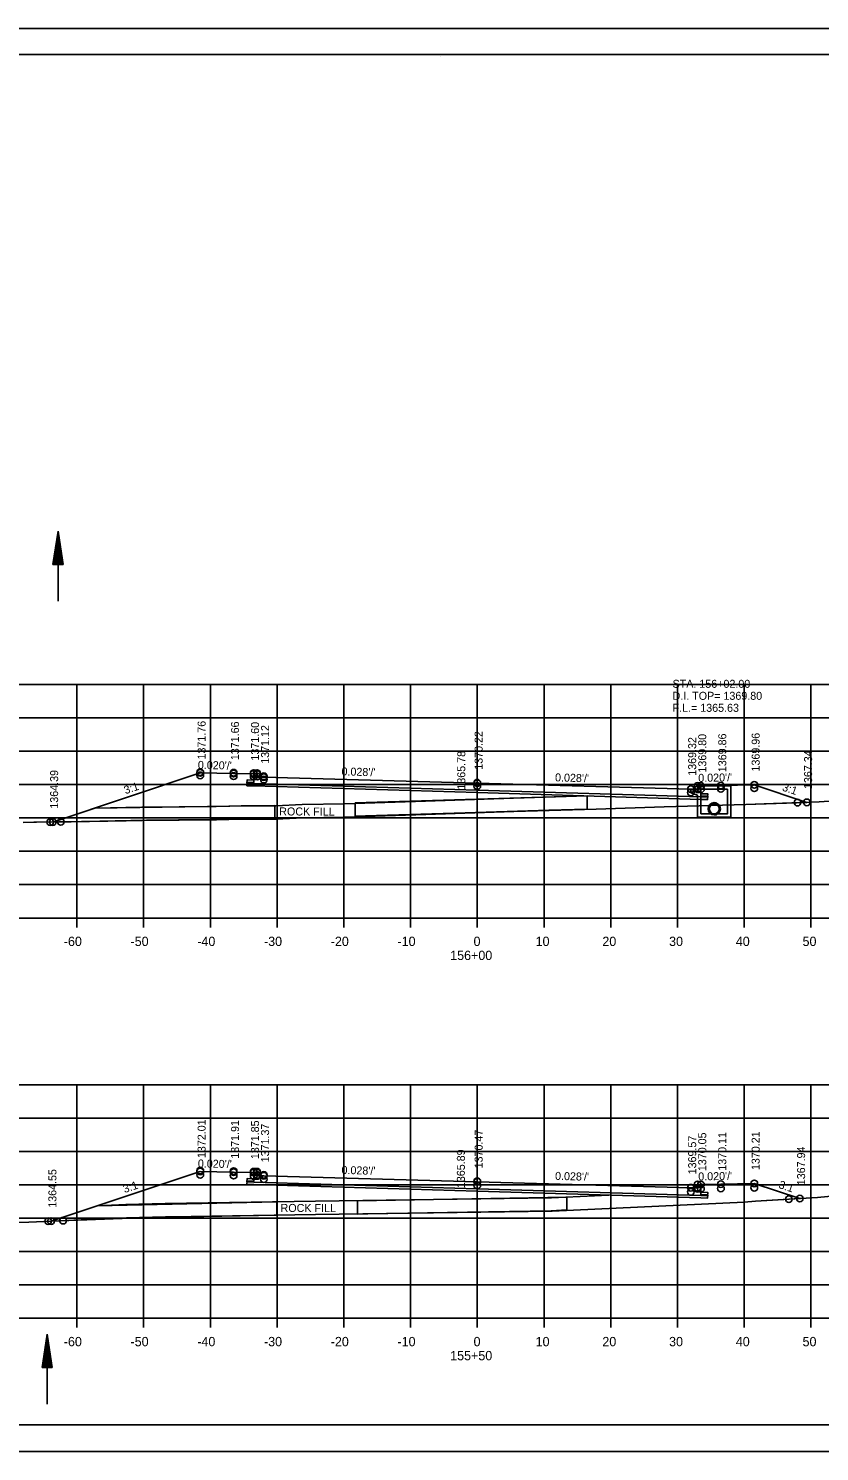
# Model space of a CAD drawing. Extents: x 1374311 to 1383814, y 384102 to 406278.
# Drawn here: x 1381561.4 to 1381679.9, y 393071.5 to 393284.8 of the extents above; entities that cross this region are included whole.
import ezdxf

# ---------------------------------------------------------------- set-up
doc = ezdxf.new("R2010")
doc.units = 0
for name, color, linetype in [('R_Axis', 7, 'Continuous'), ('R_Axis Annot', 7, 'Continuous'), ('R_Border', 7, 'Continuous'), ('R_Draft', 7, 'Continuous'), ('R_Exist Surface', 7, 'Continuous'), ('R_Fin Surface', 7, 'Continuous'), ('R_Grid', 7, 'Continuous'), ('R_No Plot', 7, 'Continuous'), ('R_Water', 7, 'Continuous'), ('R_Water Annot', 7, 'Continuous'), ('R_Xsect Elev', 7, 'Continuous'), ('R_Xsect Slope', 7, 'Continuous')]:
    doc.layers.add(name, color=color, linetype=linetype)

msp = doc.modelspace()

# ---------------------------------------------------------------- linework, layer by layer
at = {"layer": 'R_Axis'}
for p, q in [((1381488.66, 393151.44), (1381768.66, 393151.44)), ((1381568.66, 393150.04), (1381568.66, 393151.44)), ((1381578.66, 393150.04), (1381578.66, 393151.44)), ((1381588.66, 393150.04), (1381588.66, 393151.44)), ((1381598.66, 393150.04), (1381598.66, 393151.44)), ((1381608.66, 393150.04), (1381608.66, 393151.44)), ((1381618.66, 393150.04), (1381618.66, 393151.44)), ((1381628.66, 393150.04), (1381628.66, 393151.44)), ((1381638.66, 393150.04), (1381638.66, 393151.44)), ((1381648.66, 393150.04), (1381648.66, 393151.44)), ((1381658.66, 393150.04), (1381658.66, 393151.44)), ((1381668.66, 393150.04), (1381668.66, 393151.44)), ((1381678.66, 393150.04), (1381678.66, 393151.44)), ((1381488.66, 393091.44), (1381768.66, 393091.44)), ((1381568.66, 393090.04), (1381568.66, 393091.44)), ((1381578.66, 393090.04), (1381578.66, 393091.44)), ((1381588.66, 393090.04), (1381588.66, 393091.44)), ((1381598.66, 393090.04), (1381598.66, 393091.44)), ((1381608.66, 393090.04), (1381608.66, 393091.44)), ((1381618.66, 393090.04), (1381618.66, 393091.44)), ((1381628.66, 393090.04), (1381628.66, 393091.44)), ((1381638.66, 393090.04), (1381638.66, 393091.44)), ((1381648.66, 393090.04), (1381648.66, 393091.44)), ((1381658.66, 393090.04), (1381658.66, 393091.44)), ((1381668.66, 393090.04), (1381668.66, 393091.44)), ((1381678.66, 393090.04), (1381678.66, 393091.44))]:
    msp.add_line(p, q, dxfattribs=at)
at = {"layer": 'R_Border'}
for p, q in [((1381470.66, 393280.9), (1381786.84, 393280.9)), ((1381623.18, 393280.64), (1381623.18, 393280.64)), ((1381623.18, 393280.64), (1381623.18, 393280.64)), ((1381786.84, 393075.44), (1381470.66, 393075.44))]:
    msp.add_line(p, q, dxfattribs=at)
at = {"layer": 'R_Draft'}
for p, q in [((1381565.08, 393204.42), (1381565.83, 393209.42)), ((1381566.58, 393204.42), (1381565.83, 393209.42)), ((1381565.2, 393204.42), (1381565.83, 393208.59)), ((1381565.33, 393204.42), (1381565.83, 393207.73)), ((1381565.46, 393204.42), (1381565.83, 393206.89)), ((1381566.45, 393204.42), (1381565.83, 393208.59)), ((1381566.33, 393204.42), (1381565.83, 393207.73)), ((1381566.2, 393204.42), (1381565.83, 393206.89)), ((1381565.58, 393204.42), (1381565.83, 393206.05)), ((1381565.71, 393204.42), (1381565.83, 393205.21)), ((1381566.07, 393204.42), (1381565.83, 393206.05)), ((1381565.95, 393204.42), (1381565.83, 393205.21)), ((1381566.58, 393204.42), (1381565.08, 393204.42)), ((1381563.48, 393084.07), (1381564.23, 393089.07)), ((1381563.61, 393084.07), (1381564.23, 393088.24)), ((1381563.73, 393084.07), (1381564.23, 393087.38)), ((1381564.98, 393084.07), (1381564.23, 393089.07)), ((1381564.86, 393084.07), (1381564.23, 393088.24)), ((1381564.73, 393084.07), (1381564.23, 393087.38)), ((1381563.86, 393084.07), (1381564.23, 393086.54)), ((1381563.99, 393084.07), (1381564.23, 393085.7)), ((1381564.6, 393084.07), (1381564.23, 393086.54)), ((1381564.47, 393084.07), (1381564.23, 393085.7)), ((1381564.98, 393084.07), (1381563.48, 393084.07)), ((1381564.11, 393084.07), (1381564.23, 393084.86)), ((1381564.35, 393084.07), (1381564.23, 393084.86))]:
    msp.add_line(p, q, dxfattribs=at)
at = {"layer": 'R_Exist Surface'}
for p, q in [((1381664.22, 393168.74), (1381664.44, 393168.71)), ((1381664.22, 393166.9), (1381664.44, 393166.88))]:
    msp.add_line(p, q, dxfattribs=at)
for points in [[(1381560.63, 393165.76), (1381562.21, 393165.79), (1381562.59, 393165.79), (1381576.04, 393166.01), (1381578.45, 393166.07), (1381589.56, 393166.17), (1381593.31, 393166.27), (1381598.53, 393166.28), (1381602.5, 393166.44), (1381608.82, 393166.58), (1381620.97, 393166.94), (1381634.12, 393167.43), (1381646.47, 393167.78), (1381656.65, 393168.12), (1381668.89, 393168.47), (1381679.89, 393168.84), (1381682.15, 393168.99)], [(1381488.66, 393105.67), (1381492.58, 393105.78), (1381499.06, 393105.64), (1381515.6, 393105.25), (1381518.49, 393105.38), (1381535.7, 393105.72), (1381539.09, 393105.61), (1381543.42, 393105.52), (1381548.15, 393105.43), (1381561.46, 393105.85), (1381576.07, 393106.48), (1381581.95, 393106.62), (1381585.77, 393106.68), (1381604.42, 393106.98), (1381639.83, 393107.49), (1381639.84, 393107.49), (1381639.9, 393107.5), (1381668.67, 393108.86), (1381670.37, 393108.98), (1381679.63, 393109.55), (1381685.29, 393110.1)]]:
    msp.add_lwpolyline(points, dxfattribs=at)
msp.add_circle((1381664.17, 393167.82), 0.917, dxfattribs=at)
at = {"layer": 'R_Fin Surface'}
for points in [[(1381565.05, 393165.83), (1381587.15, 393173.2), (1381592.15, 393173.1), (1381595.15, 393173.04), (1381595.65, 393173.04), (1381595.66, 393172.54), (1381596.66, 393172.56), (1381628.66, 393171.66), (1381660.66, 393170.76), (1381661.66, 393170.74), (1381661.67, 393171.24), (1381662.17, 393171.24), (1381665.17, 393171.3), (1381670.17, 393171.4), (1381678.03, 393168.78)], [(1381662.17, 393170.88), (1381662.18, 393169.72), (1381663.18, 393169.7), (1381663.17, 393169.2), (1381662.17, 393169.23), (1381628.66, 393170.24), (1381595.15, 393171.24), (1381594.15, 393171.27), (1381594.16, 393171.77), (1381595.16, 393171.73), (1381595.15, 393172.8)], [(1381571.36, 393167.93), (1381576, 393168.01), (1381578.41, 393168.07), (1381589.53, 393168.17), (1381593.28, 393168.27), (1381598.48, 393168.28), (1381602.44, 393168.44), (1381608.77, 393168.58), (1381620.9, 393168.94), (1381634.06, 393169.43), (1381645.1, 393169.75)], [(1381564.79, 393106), (1381587.15, 393113.45), (1381592.15, 393113.35), (1381595.15, 393113.29), (1381595.65, 393113.29), (1381595.66, 393112.79), (1381596.66, 393112.81), (1381628.66, 393111.91), (1381660.66, 393111.01), (1381661.66, 393110.99), (1381661.67, 393111.49), (1381662.17, 393111.49), (1381665.17, 393111.55), (1381670.17, 393111.65), (1381676.98, 393109.38)], [(1381662.17, 393111.13), (1381662.18, 393109.97), (1381663.18, 393109.95), (1381663.17, 393109.45), (1381662.17, 393109.48), (1381628.66, 393110.49), (1381595.15, 393111.49), (1381594.15, 393111.52), (1381594.16, 393112.02), (1381595.16, 393111.98), (1381595.15, 393113.05)], [(1381571.68, 393108.29), (1381576, 393108.48), (1381581.91, 393108.62), (1381604.39, 393108.98), (1381639.77, 393109.49), (1381639.8, 393109.49), (1381648.35, 393109.9)]]:
    msp.add_lwpolyline(points, dxfattribs=at)
for points in [[(1381610.34, 393168.7), (1381645.1, 393169.75), (1381645.1, 393167.76), (1381639.38, 393167.59), (1381626.86, 393167.22), (1381611.93, 393166.74), (1381610.36, 393166.7)], [(1381571.37, 393167.89), (1381565.05, 393165.83), (1381579.1, 393166.09), (1381598.32, 393166.29), (1381598.3, 393168.32)], [(1381571.68, 393108.29), (1381564.79, 393106), (1381579.42, 393106.54), (1381598.64, 393106.87), (1381598.61, 393108.9)], [(1381610.69, 393109.06), (1381642.07, 393109.59), (1381642.08, 393107.69), (1381639.71, 393107.56), (1381627.19, 393107.35), (1381612.25, 393107.08), (1381610.69, 393107.06)]]:
    msp.add_lwpolyline(points, close=True, dxfattribs=at)
at = {"layer": 'R_Grid'}
for p, q in [((1381488.66, 393186.44), (1381768.66, 393186.44)), ((1381568.66, 393151.44), (1381568.66, 393186.44)), ((1381578.66, 393151.44), (1381578.66, 393186.44)), ((1381588.66, 393151.44), (1381588.66, 393186.44)), ((1381598.66, 393151.44), (1381598.66, 393186.44)), ((1381608.66, 393151.44), (1381608.66, 393186.44)), ((1381618.66, 393151.44), (1381618.66, 393186.44)), ((1381628.66, 393151.44), (1381628.66, 393186.44)), ((1381638.66, 393151.44), (1381638.66, 393186.44)), ((1381648.66, 393151.44), (1381648.66, 393186.44)), ((1381658.66, 393151.44), (1381658.66, 393186.44)), ((1381668.66, 393151.44), (1381668.66, 393186.44)), ((1381678.66, 393151.44), (1381678.66, 393186.44)), ((1381488.66, 393181.44), (1381768.66, 393181.44)), ((1381488.66, 393176.44), (1381768.66, 393176.44)), ((1381488.66, 393171.44), (1381768.66, 393171.44)), ((1381488.66, 393166.44), (1381768.66, 393166.44)), ((1381488.66, 393161.44), (1381768.66, 393161.44)), ((1381488.66, 393156.44), (1381768.66, 393156.44)), ((1381488.66, 393151.44), (1381768.66, 393151.44)), ((1381488.66, 393126.44), (1381768.66, 393126.44)), ((1381568.66, 393091.44), (1381568.66, 393126.44)), ((1381578.66, 393091.44), (1381578.66, 393126.44)), ((1381588.66, 393091.44), (1381588.66, 393126.44)), ((1381598.66, 393091.44), (1381598.66, 393126.44)), ((1381608.66, 393091.44), (1381608.66, 393126.44)), ((1381618.66, 393091.44), (1381618.66, 393126.44)), ((1381628.66, 393091.44), (1381628.66, 393126.44)), ((1381638.66, 393091.44), (1381638.66, 393126.44)), ((1381648.66, 393091.44), (1381648.66, 393126.44)), ((1381658.66, 393091.44), (1381658.66, 393126.44)), ((1381668.66, 393091.44), (1381668.66, 393126.44)), ((1381678.66, 393091.44), (1381678.66, 393126.44)), ((1381488.66, 393121.44), (1381768.66, 393121.44)), ((1381488.66, 393116.44), (1381768.66, 393116.44)), ((1381488.66, 393111.44), (1381768.66, 393111.44)), ((1381488.66, 393106.44), (1381768.66, 393106.44)), ((1381488.66, 393101.44), (1381768.66, 393101.44)), ((1381488.66, 393096.44), (1381768.66, 393096.44)), ((1381488.66, 393091.44), (1381768.66, 393091.44))]:
    msp.add_line(p, q, dxfattribs=at)
at = {"layer": 'R_No Plot'}
for p, q in [((1381458.26, 393284.8), (1381791.59, 393284.8)), ((1381458.26, 393071.46), (1381791.59, 393071.46))]:
    msp.add_line(p, q, dxfattribs=at)
for points in [[(1381458.25, 393284.8), (1381791.59, 393284.8), (1381791.59, 393071.46), (1381458.25, 393071.46)], [(1381704.58, 393280.9), (1381704.58, 393271.02), (1381740.31, 393271.02), (1381740.31, 393268.1), (1381763.51, 393268.1), (1381763.51, 393244.89), (1381786.84, 393244.89), (1381786.84, 393075.44), (1381470.66, 393075.44), (1381470.66, 393280.9)], [(1381565.05, 393165.83), (1381576.04, 393166.01), (1381578.45, 393166.07), (1381589.56, 393166.17), (1381593.31, 393166.27), (1381598.53, 393166.28), (1381602.5, 393166.44), (1381608.82, 393166.58), (1381620.97, 393166.94), (1381634.12, 393167.43), (1381646.47, 393167.78), (1381656.65, 393168.12), (1381668.89, 393168.47), (1381678.03, 393168.78), (1381670.17, 393171.4), (1381665.17, 393171.3), (1381662.17, 393171.24), (1381662.18, 393170.08), (1381663.18, 393170.06), (1381663.17, 393169.56), (1381662.17, 393169.59), (1381628.66, 393170.6), (1381595.15, 393171.6), (1381594.15, 393171.63), (1381594.16, 393172.13), (1381595.16, 393172.09), (1381595.15, 393173.04), (1381595.15, 393173.04), (1381592.15, 393173.1), (1381587.15, 393173.2)], [(1381564.79, 393106), (1381576.07, 393106.48), (1381581.95, 393106.62), (1381585.77, 393106.68), (1381604.42, 393106.98), (1381639.83, 393107.49), (1381639.84, 393107.49), (1381639.9, 393107.5), (1381668.67, 393108.86), (1381670.37, 393108.98), (1381676.98, 393109.38), (1381670.17, 393111.65), (1381665.17, 393111.55), (1381662.17, 393111.49), (1381662.18, 393110.33), (1381663.18, 393110.31), (1381663.17, 393109.81), (1381662.17, 393109.84), (1381628.66, 393110.85), (1381595.15, 393111.85), (1381594.15, 393111.88), (1381594.16, 393112.38), (1381595.16, 393112.34), (1381595.15, 393113.29), (1381595.15, 393113.29), (1381592.15, 393113.35), (1381587.15, 393113.45)]]:
    msp.add_lwpolyline(points, close=True, dxfattribs=at)
for centre in [(1381587.15, 393173.32), (1381587.15, 393173.2), (1381587.15, 393172.82), (1381592.15, 393173.22), (1381592.15, 393173.1), (1381592.15, 393172.72), (1381595.15, 393173.16), (1381595.15, 393173.04), (1381595.15, 393172.66), (1381595.65, 393173.16), (1381595.65, 393173.04), (1381595.65, 393172.66), (1381595.66, 393172.66), (1381596.66, 393172.68), (1381596.66, 393172.56), (1381596.66, 393172.18), (1381628.66, 393171.72), (1381628.66, 393171.66), (1381628.66, 393171.22), (1381660.66, 393170.76), (1381660.66, 393170.76), (1381660.66, 393170.26), (1381661.66, 393170.74), (1381661.67, 393171.24), (1381661.67, 393171.24), (1381661.67, 393170.74), (1381662.17, 393171.24), (1381662.17, 393171.24), (1381662.17, 393170.74), (1381665.17, 393171.3), (1381665.17, 393171.3), (1381665.17, 393170.8), (1381670.17, 393171.4), (1381670.17, 393171.4), (1381670.17, 393170.9), (1381676.65, 393168.74), (1381678.03, 393168.78), (1381678.03, 393168.78), (1381564.65, 393165.82), (1381564.65, 393165.82), (1381565.05, 393165.83), (1381565.05, 393165.83), (1381566.25, 393165.85), (1381566.25, 393165.85), (1381587.15, 393113.57), (1381587.15, 393113.45), (1381587.15, 393112.93), (1381592.15, 393113.47), (1381592.15, 393113.35), (1381592.15, 393112.83), (1381595.15, 393113.41), (1381595.15, 393113.29), (1381595.15, 393112.77), (1381595.65, 393113.41), (1381595.65, 393113.29), (1381595.65, 393112.77), (1381595.66, 393112.91), (1381596.66, 393112.93), (1381596.66, 393112.81), (1381596.66, 393112.29), (1381628.66, 393111.97), (1381628.66, 393111.91), (1381628.66, 393111.33), (1381660.66, 393111.01), (1381660.66, 393111.01), (1381660.66, 393110.37), (1381661.66, 393110.99), (1381661.67, 393111.49), (1381661.67, 393111.49), (1381661.67, 393110.85), (1381662.17, 393111.49), (1381662.17, 393111.49), (1381662.17, 393110.85), (1381665.17, 393111.55), (1381665.17, 393111.55), (1381665.17, 393110.91), (1381670.17, 393111.65), (1381670.17, 393111.65), (1381670.17, 393111.01), (1381675.35, 393109.28), (1381676.98, 393109.38), (1381676.98, 393109.38), (1381566.59, 393106.07), (1381566.59, 393106.07), (1381564.35, 393105.98), (1381564.35, 393105.98), (1381564.79, 393106), (1381564.79, 393106)]:
    msp.add_circle(centre, 0.5, dxfattribs=at)
at = {"layer": 'R_Water'}
for p, q in [((1381565.83, 393198.92), (1381565.83, 393209.42)), ((1381660.67, 393170.76), (1381662.17, 393170.24)), ((1381661.83, 393171.08), (1381661.92, 393171.24)), ((1381661.83, 393171.08), (1381662.17, 393170.74)), ((1381666.67, 393171.24), (1381661.92, 393171.24)), ((1381666.17, 393170.74), (1381662.17, 393170.74)), ((1381666.17, 393169.74), (1381666.17, 393170.74)), ((1381666.67, 393169.74), (1381666.67, 393171.24)), ((1381660.67, 393170.23), (1381661.67, 393169.88)), ((1381661.67, 393169.74), (1381661.67, 393169.88)), ((1381662.17, 393169.74), (1381662.17, 393170.24)), ((1381664.22, 393168.57), (1381664.44, 393168.55)), ((1381664.22, 393167.07), (1381664.44, 393167.05)), ((1381564.23, 393078.56), (1381564.23, 393089.07))]:
    msp.add_line(p, q, dxfattribs=at)
for points in [[(1381660.67, 393170.23), (1381660.67, 393170.76)], [(1381666.67, 393169.74), (1381666.67, 393166.57), (1381664.17, 393166.57), (1381661.67, 393166.57), (1381661.67, 393169.74)], [(1381666.17, 393169.74), (1381666.17, 393167.07), (1381664.17, 393167.07), (1381662.17, 393167.07), (1381662.17, 393169.74)]]:
    msp.add_lwpolyline(points, dxfattribs=at)
msp.add_circle((1381664.17, 393167.82), 0.75, dxfattribs=at)

# ---------------------------------------------------------------- texts
at = {"layer": 'R_Axis Annot'}
for s, p in [('-60', (1381566.7, 393147.24)), ('-50', (1381576.7, 393147.24)), ('-40', (1381586.7, 393147.24)), ('-30', (1381596.7, 393147.24)), ('-20', (1381606.7, 393147.24)), ('-10', (1381616.7, 393147.24)), ('0', (1381628.1, 393147.24)), ('10', (1381637.4, 393147.24)), ('20', (1381647.4, 393147.24)), ('30', (1381657.4, 393147.24)), ('40', (1381667.4, 393147.24)), ('50', (1381677.4, 393147.24)), ('156+00', (1381624.6, 393145.14)), ('-60', (1381566.7, 393087.24)), ('-50', (1381576.7, 393087.24)), ('-40', (1381586.7, 393087.24)), ('-30', (1381596.7, 393087.24)), ('-20', (1381606.7, 393087.24)), ('-10', (1381616.7, 393087.24)), ('0', (1381628.1, 393087.24)), ('10', (1381637.4, 393087.24)), ('20', (1381647.4, 393087.24)), ('30', (1381657.4, 393087.24)), ('40', (1381667.4, 393087.24)), ('50', (1381677.4, 393087.24)), ('155+50', (1381624.6, 393085.14))]:
    msp.add_text(s, height=1.4, dxfattribs=at).set_placement(p)
at = {"layer": 'R_Fin Surface'}
for p in [(1381598.98, 393166.82), (1381599.18, 393107.38)]:
    msp.add_text('ROCK FILL', height=1.2, rotation=359.8099, dxfattribs=at).set_placement(p)
at = {"layer": 'R_Water Annot'}
for s, p in [('STA. 156+02.00', (1381657.92, 393185.95)), ('D.I. TOP= 1369.80', (1381657.92, 393184.15)), ('F.L.= 1365.63', (1381657.92, 393182.35))]:
    msp.add_text(s, height=1.2, dxfattribs=at).set_placement(p)
at = {"layer": 'R_Xsect Elev'}
for s, p in [('1371.76', (1381587.95, 393175.2)), ('1371.66', (1381592.95, 393175.1)), ('1371.60', (1381595.95, 393175.04)), ('1371.12', (1381597.46, 393174.56)), ('1370.22', (1381629.46, 393173.66)), ('1369.96', (1381670.97, 393173.4)), ('1369.32', (1381661.46, 393172.76)), ('1369.80', (1381662.97, 393173.24)), ('1369.86', (1381665.97, 393173.3)), ('1365.78', (1381626.86, 393170.68)), ('1367.34', (1381678.83, 393170.78)), ('1364.39', (1381565.85, 393167.83)), ('1372.01', (1381587.95, 393115.45)), ('1371.91', (1381592.95, 393115.35)), ('1371.85', (1381595.95, 393115.29)), ('1371.37', (1381597.46, 393114.81)), ('1370.47', (1381629.46, 393113.91)), ('1370.21', (1381670.97, 393113.65)), ('1369.57', (1381661.46, 393113.01)), ('1370.05', (1381662.97, 393113.49)), ('1370.11', (1381665.97, 393113.55)), ('1365.89', (1381626.8, 393110.95)), ('1367.94', (1381677.78, 393111.38)), ('1364.55', (1381565.59, 393108))]:
    msp.add_text(s, height=1.2, rotation=90, dxfattribs=at).set_placement(p)
at = {"layer": 'R_Xsect Slope'}
for s, rotation, p in [("0.020'/'", 358.8542, (1381586.78, 393173.8)), ("0.028'/'", 358.3961, (1381608.3, 393172.83)), ("0.028'/'", 358.3961, (1381640.3, 393171.93)), ("0.020'/'", 1.1458, (1381661.78, 393171.84)), ('3:1', 18.4349, (1381575.94, 393169.99)), ('3:1', 341.5651, (1381674.26, 393170.57)), ("0.020'/'", 358.8542, (1381586.78, 393114.05)), ("0.028'/'", 358.3961, (1381608.3, 393113.08)), ("0.028'/'", 358.3961, (1381640.3, 393112.19)), ("0.020'/'", 1.1458, (1381661.78, 393112.09)), ('3:1', 18.4349, (1381575.81, 393110.2)), ('3:1', 341.5651, (1381673.73, 393110.99))]:
    msp.add_text(s, height=1.2, rotation=rotation, dxfattribs=at).set_placement(p)

doc.saveas('drawing.dxf')
